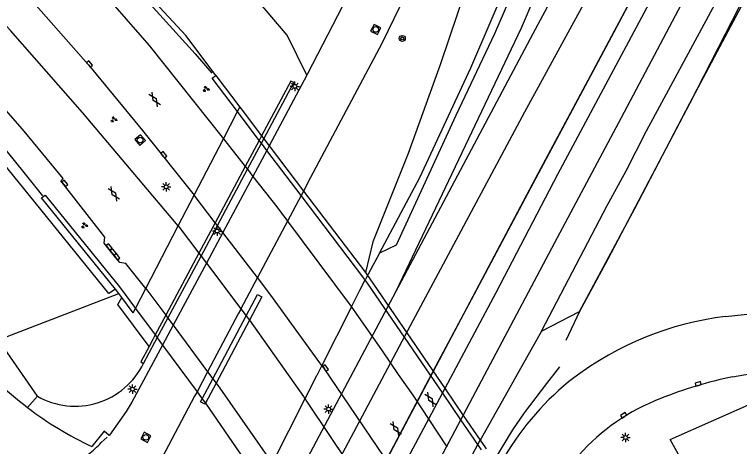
# Model space of a CAD drawing. Extents: x 136000 to 138005, y 398500 to 400500.
# Drawn here: x 136740.1 to 136836, y 398828.7 to 398885.8 of the extents above; entities that cross this region are included whole.
import ezdxf

# ---------------------------------------------------------------- set-up
doc = ezdxf.new("R2010")
doc.units = 0
for name, color, linetype in [('gg-afsc-erfafscheiding', 7, 'Continuous'), ('gg-afsc-faunaraster', 7, 'Continuous'), ('gg-afsc-hekwerk', 7, 'Continuous'), ('gg-afsc-muur', 7, 'Continuous'), ('gg-afsc-muur niveau 01', 7, 'Continuous'), ('gg-aspt-spoorlijn', 7, 'Continuous'), ('gg-bbg-pilaar viaduct of brug', 7, 'Continuous'), ('gg-knt-BGT kruinlijn', 7, 'Continuous'), ('gg-knt-bovenkant onderkant talud', 7, 'Continuous'), ('gg-knt-bronhoudergrens', 7, 'Continuous'), ('gg-knt-verharding', 7, 'Continuous'), ('gg-knt-verharding niveau 01', 7, 'Continuous'), ('gg-knt-verharding nz', 7, 'Continuous'), ('gg-kntw-greppel-droge sloot', 7, 'Continuous'), ('gg-kwrk-kunstwerk', 7, 'Continuous'), ('gg-kwrk-kunstwerk niveau 01', 7, 'Continuous'), ('gt-knt-geleideconstructie', 7, 'Continuous'), ('gt-symb-boom', 7, 'Continuous'), ('gt-symb-gesloten verharding', 7, 'Continuous'), ('gt-symb-groenvak', 7, 'Continuous'), ('gt-symb-kolk', 7, 'Continuous'), ('gt-symb-lichtmast', 7, 'Continuous'), ('gt-symb-rioolschacht', 7, 'Continuous'), ('gx-grn-maaiveld', 7, 'Continuous')]:
    doc.layers.add(name, color=color, linetype=linetype)

# ---------------------------------------------------------------- blocks, each defined once
blk = doc.blocks.new('gt0-LMAST')
at = {"layer": 'gt-symb-lichtmast'}
for p, q in [((-0.182, 0.173), (-0.447, 0.438)), ((-0.005, 0.246), (-0.005, 0.621)), ((0.172, 0.173), (0.437, 0.438)), ((-0.255, -0.004), (-0.63, -0.004)), ((-0.182, -0.181), (-0.447, -0.446)), ((-0.005, -0.254), (-0.005, -0.629)), ((0.437, -0.446), (0.172, -0.181)), ((0.245, -0.004), (0.62, -0.004))]:
    blk.add_line(p, q, dxfattribs=at)
blk.add_circle((-0.005, -0.004), 0.25, dxfattribs=at)
blk = doc.blocks.new('gt0-KOLK')
at = {"layer": 'gt-symb-kolk'}
blk.add_lwpolyline([(0, 0), (0.375, 0), (0.375, 0.4), (-0.375, 0.4), (-0.375, 0), (0, 0)], dxfattribs=at)
blk = doc.blocks.new('gt0-GESVH1')
at = {"layer": 'gt-symb-gesloten verharding'}
for p, q in [((-0.992, -0.261), (0.008, 0.239)), ((0.008, -0.261), (-0.992, 0.239)), ((0.008, 0.239), (1.008, -0.261)), ((1.008, 0.239), (0.008, -0.261))]:
    blk.add_line(p, q, dxfattribs=at)
blk = doc.blocks.new('gt0-GRVAK')
at = {"layer": 'gt-symb-groenvak'}
for p, q in [((-0.11, 0.189), (-0.228, 0.24)), ((-0.182, 0.153), (0.088, 0.153)), ((-0.091, 0.211), (-0.156, 0.322)), ((-0.047, 0.214), (-0.047, 0.393)), ((-0.004, 0.211), (0.061, 0.322)), ((0.015, 0.189), (0.133, 0.24)), ((0.262, -0.052), (0.197, 0.059)), ((0.305, -0.049), (0.305, 0.13)), ((0.349, -0.052), (0.414, 0.059)), ((-0.245, -0.228), (-0.363, -0.177)), ((-0.318, -0.264), (-0.047, -0.264)), ((-0.226, -0.206), (-0.291, -0.095)), ((-0.183, -0.203), (-0.183, -0.024)), ((-0.139, -0.206), (-0.074, -0.095)), ((-0.12, -0.228), (-0.002, -0.177)), ((0.243, -0.074), (0.125, -0.023)), ((0.17, -0.11), (0.441, -0.11)), ((0.368, -0.074), (0.486, -0.023))]:
    blk.add_line(p, q, dxfattribs=at)
blk = doc.blocks.new('gt0-RS')
at = {"layer": 'gt-symb-rioolschacht'}
blk.add_lwpolyline([(-0.5, -0.5), (0.5, -0.5), (0.5, 0.5), (-0.5, 0.5)], close=True, dxfattribs=at)
blk.add_circle((0, 0), 0.375, dxfattribs=at)
blk = doc.blocks.new('gt0-BOOM')
at = {"layer": 'gt-symb-boom'}
for radius in [0.4, 0.2]:
    blk.add_circle((0, 0), radius, dxfattribs=at)

msp = doc.modelspace()

# ---------------------------------------------------------------- linework, layer by layer
at = {"layer": 'gg-afsc-erfafscheiding'}
msp.add_line((136737.919, 398842.766), (136753.879, 398848.912), dxfattribs=at)
at = {"layer": 'gg-afsc-faunaraster'}
msp.add_lwpolyline([(136752.59, 398830.12), (136751.943, 398830.69), (136750.31, 398828.658)], dxfattribs=at)
for centre, radius, start, end in [((136770.314, 398871.31), 47.113, 219.55972, 232.70868), ((136770.302, 398871.312), 47.107, 232.72207, 244.88783)]:
    msp.add_arc(centre, radius, start, end, dxfattribs=at)
at = {"layer": 'gg-afsc-hekwerk'}
for points in [[(136886.658, 398982.191), (136884.579, 398978.288), (136875.926, 398962.033), (136871.745, 398953.723), (136868.719, 398948.189), (136854.945, 398922.783), (136851.692, 398916.154), (136848.863, 398910.741), (136843.166, 398899.891), (136840.56, 398894.911), (136835.962, 398886.849), (136829.444, 398874.08), (136818.601, 398853.426), (136814.841, 398846.509), (136813.03, 398842.7)], [(136808.538, 398905.559), (136804.727, 398896.229), (136802.603, 398891.653), (136800.891, 398892.527), (136796.44, 398879.312), (136792.176, 398867.447), (136787.5, 398855.746), (136786.5, 398851.679)], [(136888.625, 398766.133), (136887.936, 398764.169), (136885.03, 398755.618), (136882.621, 398747.591), (136869.718, 398742.244), (136846.435, 398794.327), (136826.837, 398829.573), (136838.413, 398834.709), (136841.348, 398835.405), (136865.272, 398835.696), (136888.196, 398816.109), (136893.274, 398792.6), (136893.639, 398789.614), (136893.703, 398786.624), (136893.212, 398783.69), (136891.635, 398774.705), (136891.545, 398774.45)]]:
    msp.add_lwpolyline(points, dxfattribs=at)
at = {"layer": 'gg-afsc-muur'}
for p, q in [((136773.052, 398869.374), (136777.025, 398876.799)), ((136772.459, 398869.163), (136770.604, 398865.695)), ((136772.77, 398869.745), (136772.459, 398869.163)), ((136772.741, 398868.792), (136773.052, 398869.374)), ((136770.89, 398865.332), (136772.741, 398868.792)), ((136770.604, 398865.695), (136766.63, 398858.267)), ((136766.914, 398857.899), (136770.89, 398865.332)), ((136766.63, 398858.267), (136764.471, 398854.231)), ((136764.752, 398853.859), (136766.914, 398857.899)), ((136764.471, 398854.231), (136760.085, 398846.033)), ((136760.364, 398845.657), (136764.752, 398853.859)), ((136753.879, 398848.912), (136753.449, 398849.489)), ((136754.284, 398848.363), (136753.879, 398848.912)), ((136755.788, 398846.324), (136754.284, 398848.363)), ((136755.788, 398846.324), (136756.095, 398846.918)), ((136760.085, 398846.033), (136758.682, 398843.411)), ((136758.961, 398843.034), (136760.364, 398845.657)), ((136758.682, 398843.411), (136758.369, 398842.826)), ((136758.648, 398842.448), (136758.961, 398843.034)), ((136757.148, 398839.646), (136758.648, 398842.448)), ((136758.369, 398842.826), (136757.872, 398841.896))]:
    msp.add_line(p, q, dxfattribs=at)
for points in [[(136780.419, 398810.098), (136797.566, 398842.483), (136804.004, 398854.651), (136809.384, 398864.789), (136816.336, 398877.81), (136825.324, 398894.674), (136828.87, 398901.309), (136835.43, 398913.665), (136842.403, 398926.806), (136846.686, 398934.849), (136853.218, 398947.121), (136860.581, 398960.937), (136867.132, 398973.229), (136875.343, 398988.654), (136878.765, 398995.089), (136884.228, 399005.374), (136889.506, 399015.373), (136896.261, 399028.022), (136904.403, 399043.348), (136909.995, 399053.877), (136918.022, 399069.012), (136926.714, 399085.397), (136935.47, 399101.825), (136944.752, 399119.318)], [(136939.954, 399110.267), (136933.159, 399097.505), (136926.628, 399085.236), (136920.914, 399074.438), (136911.326, 399056.357), (136904, 399042.564), (136899.53, 399034.138), (136888.608, 399013.679), (136880.57, 398998.474), (136871.063, 398980.618), (136862.001, 398963.62), (136853.185, 398947.091), (136844.859, 398931.419), (136836.81, 398916.247), (136828.654, 398900.945), (136819.024, 398882.841), (136808.697, 398863.51), (136800.515, 398848.051), (136796.143, 398839.883), (136778.427, 398806.37)], [(136777.025, 398876.799), (136776.653, 398877.003), (136772.77, 398869.745)], [(136753.449, 398849.489), (136743.642, 398861.553), (136744.108, 398861.931), (136753.972, 398849.796), (136756.095, 398846.918)], [(136757.872, 398841.896), (136756.776, 398839.847), (136757.148, 398839.646)]]:
    msp.add_lwpolyline(points, dxfattribs=at)
at = {"layer": 'gg-afsc-muur niveau 01'}
for p, q in [((136756.095, 398846.918), (136758.682, 398843.411)), ((136758.682, 398843.411), (136758.961, 398843.034)), ((136758.961, 398843.034), (136759.66, 398842.086)), ((136759.66, 398842.086), (136764.221, 398835.905)), ((136764.221, 398835.905), (136764.908, 398834.974)), ((136765.332, 398834.373), (136772.402, 398824.14))]:
    msp.add_line(p, q, dxfattribs=at)
msp.add_lwpolyline([(136764.908, 398834.974), (136765.037, 398834.799), (136765.332, 398834.373)], dxfattribs=at)
at = {"layer": 'gg-aspt-spoorlijn'}
for p, q in [((136808.712, 398883.283), (136814.306, 398893.786)), ((136790.564, 398849.192), (136807.145, 398884.042)), ((136790.564, 398849.192), (136808.712, 398883.283))]:
    msp.add_line(p, q, dxfattribs=at)
for points in [[(136622.553, 398500), (136664.078, 398578.065), (136674.827, 398598.422), (136696.748, 398639.324), (136710.533, 398665.554), (136721.382, 398685.817), (136745.23, 398730.807), (136754.197, 398747.392), (136811.589, 398855.664), (136820.42, 398872.179), (136830.73, 398891.746), (136840.377, 398909.747), (136915.906, 399052.089), (136974.655, 399162.439), (137051.585, 399307.392), (137069.69, 399341.505), (137149.146, 399491.206)], [(136618.268, 398500), (136675.992, 398608.589), (136702.438, 398658.604), (136737.237, 398723.765), (136774.152, 398793.215), (136781.129, 398806.517), (136803.835, 398849.023), (136811.994, 398864.713), (136832.506, 398903.07), (136839.297, 398916.395), (136854.789, 398945.211), (137005.023, 399227.98), (137027.455, 399269.916), (137049.085, 399310.773), (137067.689, 399345.607), (137085.765, 399379.736), (137102.043, 399410.381)], [(136739.354, 398744.81), (136749.746, 398764.464), (136761.078, 398785.576), (136792.456, 398844.676), (136807.63, 398872.924), (136815.69, 398887.7), (136848.196, 398946.276), (136862.673, 398972.66), (136907.321, 399056.496), (137071.021, 399364.837)], [(136807.145, 398884.042), (136812.59, 398896.786), (136815.079, 398902.901), (136816.586, 398906.975), (136819.437, 398916.332), (136820.835, 398921.729), (136822.434, 398928.991), (136823.236, 398933.527), (136823.601, 398936.074), (136824.538, 398943.842), (136825.182, 398952.561), (136825.761, 398979.891), (136826.161, 398985.904), (136826.708, 398990.636), (136827.387, 398995.59), (136828.138, 399000.205), (136829.205, 399005.506), (136830.436, 399010.931), (136833.338, 399020.692), (136834.759, 399024.902), (136838.001, 399033.225), (136840.173, 399038.262), (136843.138, 399044.258), (136891.75, 399135.724)], [(136718.685, 398715.706), (136749.173, 398772.787), (136771.722, 398813.746), (136790.564, 398849.192)]]:
    msp.add_lwpolyline(points, dxfattribs=at)
at = {"layer": 'gg-bbg-pilaar viaduct of brug'}
for p, q in [((136766.313, 398837.624), (136770.725, 398845.943)), ((136771.156, 398845.357), (136766.746, 398837.04)), ((136764.908, 398834.974), (136766.313, 398837.624)), ((136766.746, 398837.04), (136765.332, 398834.373))]:
    msp.add_line(p, q, dxfattribs=at)
for points in [[(136770.725, 398845.943), (136772.224, 398848.77), (136772.804, 398848.463), (136771.156, 398845.357)], [(136765.332, 398834.373), (136765.273, 398834.264), (136764.696, 398834.576), (136764.908, 398834.974)]]:
    msp.add_lwpolyline(points, dxfattribs=at)
at = {"layer": 'gg-knt-BGT kruinlijn'}
for points in [[(136766.695, 398877.753), (136762.772, 398882.98), (136751.685, 398895.014), (136740.492, 398907.359), (136729.585, 398918.381), (136719.021, 398928.842), (136707.429, 398939.062), (136696.06, 398948.59), (136686.659, 398956.891), (136675.743, 398965.417), (136663.88, 398974.167), (136651.307, 398982.396), (136639.331, 398990.431), (136627.072, 398997.519), (136593.769, 399015.943), (136570.197, 399027.77), (136567.251, 399029.207)], [(136753.449, 398849.489), (136752.56, 398848.904), (136728.688, 398878.341), (136701.041, 398906.04), (136668.345, 398934.326), (136630.299, 398961.143), (136590.241, 398984.224), (136555.643, 399000.793)]]:
    msp.add_lwpolyline(points, dxfattribs=at)
at = {"layer": 'gg-knt-bovenkant onderkant talud'}
for points in [[(136778.753, 398877.774), (136776.136, 398883.089), (136772.341, 398887.533), (136746.523, 398914.426), (136733.732, 398926.932), (136720.202, 398939.191), (136706.778, 398950.39), (136693.277, 398961.031), (136679.155, 398971.371), (136664.628, 398981.898), (136645.665, 398993.04)], [(136757.872, 398841.896), (136753.751, 398847.466), (136754.284, 398848.363)]]:
    msp.add_lwpolyline(points, dxfattribs=at)
msp.add_arc((136748.078, 398844.082), 10.097, 240.37453, 333.93913, dxfattribs=at)
at = {"layer": 'gg-knt-bronhoudergrens'}
for p, q in [((136786.511, 398850.758), (136786.485, 398850.707)), ((136786.784, 398851.305), (136786.511, 398850.758)), ((136784.666, 398847.116), (136780.744, 398839.378)), ((136780.744, 398839.378), (136780.082, 398838.072)), ((136780.04, 398837.988), (136778.51, 398834.97)), ((136780.082, 398838.072), (136780.04, 398837.988)), ((136778.51, 398834.97), (136774.178, 398826.421)), ((136799.45, 398825.32), (136801.386, 398828.905)), ((136801.386, 398828.905), (136801.707, 398829.5))]:
    msp.add_line(p, q, dxfattribs=at)
at = {"layer": 'gg-knt-verharding'}
for p, q in [((136778.753, 398877.774), (136773.775, 398868.423)), ((136778.863, 398877.98), (136778.753, 398877.774)), ((136763.909, 398835.317), (136758.929, 398825.924)), ((136752.344, 398829.896), (136751.546, 398829.168))]:
    msp.add_line(p, q, dxfattribs=at)
for points in [[(136624.724, 398993.801), (136636.962, 398986.361), (136648.479, 398978.709), (136659.866, 398970.873), (136671.845, 398962.226), (136683.576, 398953.252), (136695.319, 398943.79), (136706.689, 398933.949), (136717.614, 398924.054), (136728.296, 398913.84), (136738.258, 398903.665), (136748.456, 398892.583), (136757.898, 398881.695), (136767.707, 398869.371)], [(136621.011, 398986.92), (136624.547, 398985.054), (136629.588, 398981.776), (136632.887, 398979.651), (136646.662, 398970.619), (136660.153, 398961.181), (136673.408, 398951.368), (136686.302, 398941.149), (136698.115, 398931.186), (136709.639, 398920.836), (136720.924, 398910.22), (136731.79, 398899.178), (136740.966, 398889.319), (136749.845, 398879.153), (136757.008, 398870.485), (136763.84, 398861.895)], [(136761.745, 398857.843), (136749.06, 398872.849), (136739.528, 398883.714), (136729.655, 398894.6), (136719.25, 398905.243), (136708.651, 398915.261), (136697.977, 398924.996), (136687.119, 398934.401), (136675.88, 398943.449), (136664.411, 398952.139), (136652.677, 398960.493), (136640.971, 398968.31), (136628.867, 398975.963), (136618.45, 398982.164)], [(136757.466, 398849.569), (136754.801, 398852.885), (136753.997, 398853.025), (136753.474, 398853.64), (136752.424, 398854.95), (136751.949, 398855.557), (136752.025, 398856.373), (136746.561, 398863.349), (136746.179, 398863.827), (136746.519, 398864.123), (136741.128, 398870.642), (136734.769, 398877.841), (136724.198, 398889.274), (136713.797, 398899.93), (136702.69, 398910.631), (136691.348, 398920.921), (136679.146, 398931.31), (136667.082, 398940.863), (136654.151, 398950.35), (136641.359, 398959.247), (136628.361, 398967.765), (136615.085, 398975.726)], [(136787.875, 398896.291), (136786.661, 398893.55), (136784.821, 398889.531), (136778.863, 398877.98)], [(136792.667, 398890.174), (136788.666, 398881.975), (136779.24, 398864.229), (136778.304, 398862.464)], [(136834.152, 398845.86), (136845.325, 398847.029), (136863.747, 398849.092), (136868.898, 398849.716)], [(136759.346, 398841.502), (136755.61, 398834.54), (136754.834, 398833.309), (136752.626, 398830.153), (136752.59, 398830.12)], [(136835.089, 398837.884), (136838.079, 398838.418), (136841.064, 398838.832), (136846.309, 398839.47), (136849.519, 398839.687), (136852.529, 398839.673)]]:
    msp.add_lwpolyline(points, dxfattribs=at)
for centre, radius, start, end in [((136839.273, 398804.352), 41.823, 97.03268, 127.02727), ((136836.913, 398808.421), 37.158, 127.90126, 149.47813), ((136846.502, 398783.36), 55.705, 101.82268, 112.06159), ((136835.421, 398809.161), 27.638, 110.86208, 138.36829), ((136737.751, 398842.634), 19.278, 308.84831, 315.69237)]:
    msp.add_arc(centre, radius, start, end, dxfattribs=at)
at = {"layer": 'gg-knt-verharding niveau 01'}
for p, q in [((136767.707, 398869.371), (136770.604, 398865.695)), ((136770.604, 398865.695), (136770.89, 398865.332)), ((136770.89, 398865.332), (136771.629, 398864.394)), ((136766.63, 398858.267), (136763.84, 398861.895)), ((136776.198, 398858.493), (136784.479, 398847.368)), ((136761.745, 398857.843), (136764.471, 398854.231)), ((136766.914, 398857.899), (136766.63, 398858.267)), ((136767.639, 398856.956), (136766.914, 398857.899)), ((136772.223, 398850.997), (136767.639, 398856.956)), ((136764.471, 398854.231), (136764.752, 398853.859)), ((136764.752, 398853.859), (136765.468, 398852.909)), ((136765.468, 398852.909), (136770.031, 398846.862)), ((136757.466, 398849.569), (136760.085, 398846.033)), ((136784.479, 398847.368), (136784.666, 398847.116)), ((136760.085, 398846.033), (136760.364, 398845.657)), ((136770.031, 398846.862), (136770.725, 398845.943)), ((136784.936, 398846.732), (136788.704, 398841.301)), ((136760.364, 398845.657), (136761.067, 398844.708)), ((136771.156, 398845.357), (136778.306, 398835.258)), ((136761.067, 398844.708), (136765.625, 398838.553)), ((136788.704, 398841.301), (136790.862, 398838.191)), ((136780.744, 398839.378), (136780.495, 398839.721)), ((136780.954, 398839.088), (136780.744, 398839.378)), ((136765.625, 398838.553), (136766.313, 398837.624)), ((136766.313, 398837.624), (136766.746, 398837.04)), ((136778.306, 398835.258), (136778.51, 398834.97)), ((136778.723, 398834.651), (136781.765, 398830.09)), ((136786.497, 398830.979), (136784.354, 398834.118)), ((136794.892, 398832.226), (136797.269, 398828.625)), ((136781.765, 398830.09), (136783.898, 398826.893))]:
    msp.add_line(p, q, dxfattribs=at)
for points in [[(136771.629, 398864.394), (136774.798, 398860.374), (136776.198, 398858.493)], [(136780.495, 398839.721), (136773.997, 398848.691), (136772.223, 398850.997)], [(136784.666, 398847.116), (136784.721, 398847.042), (136784.936, 398846.732)], [(136770.725, 398845.943), (136770.983, 398845.601), (136771.156, 398845.357)], [(136784.354, 398834.118), (136781.077, 398838.918), (136780.954, 398839.088)], [(136790.862, 398838.191), (136792.772, 398835.438), (136794.892, 398832.226)], [(136766.746, 398837.04), (136767.253, 398836.355), (136773.86, 398826.885)], [(136778.51, 398834.97), (136778.52, 398834.956), (136778.723, 398834.651)], [(136790.768, 398824.565), (136788.921, 398827.429), (136786.497, 398830.979)]]:
    msp.add_lwpolyline(points, dxfattribs=at)
at = {"layer": 'gg-knt-verharding nz'}
for p, q in [((136773.775, 398868.423), (136773.464, 398867.84)), ((136773.464, 398867.84), (136771.629, 398864.394)), ((136771.629, 398864.394), (136767.639, 398856.956)), ((136778.304, 398862.464), (136777.994, 398861.88)), ((136777.994, 398861.88), (136776.198, 398858.493)), ((136776.198, 398858.493), (136772.223, 398850.997)), ((136767.639, 398856.956), (136765.468, 398852.909)), ((136765.468, 398852.909), (136761.067, 398844.708)), ((136772.223, 398850.997), (136770.031, 398846.862)), ((136769.683, 398846.206), (136765.625, 398838.553)), ((136769.978, 398846.761), (136769.683, 398846.206)), ((136770.031, 398846.862), (136769.978, 398846.761)), ((136761.067, 398844.708), (136759.66, 398842.086)), ((136759.66, 398842.086), (136759.346, 398841.502)), ((136765.625, 398838.553), (136764.221, 398835.905)), ((136764.221, 398835.905), (136763.909, 398835.317))]:
    msp.add_line(p, q, dxfattribs=at)
at = {"layer": 'gg-kntw-greppel-droge sloot'}
for q in [(136737.919, 398842.766), (136741.77, 398833.829)]:
    msp.add_line((136743.087, 398835.305), q, dxfattribs=at)
at = {"layer": 'gg-kwrk-kunstwerk'}
msp.add_line((136766.695, 398877.753), (136769.872, 398873.559), dxfattribs=at)
msp.add_lwpolyline([(136769.567, 398872.968), (136766.217, 398877.391), (136766.695, 398877.753)], dxfattribs=at)
at = {"layer": 'gg-kwrk-kunstwerk niveau 01'}
for p, q in [((136767.707, 398869.371), (136769.567, 398872.968)), ((136769.567, 398872.968), (136769.872, 398873.559)), ((136772.459, 398869.163), (136769.567, 398872.968)), ((136763.84, 398861.895), (136767.707, 398869.371)), ((136772.741, 398868.792), (136772.459, 398869.163)), ((136772.77, 398869.745), (136773.052, 398869.374)), ((136773.052, 398869.374), (136773.775, 398868.423)), ((136773.464, 398867.84), (136772.741, 398868.792)), ((136773.775, 398868.423), (136778.304, 398862.464)), ((136777.994, 398861.88), (136773.464, 398867.84)), ((136778.304, 398862.464), (136786.5, 398851.679)), ((136761.745, 398857.843), (136763.84, 398861.895)), ((136786.316, 398850.929), (136777.994, 398861.88)), ((136757.466, 398849.569), (136761.745, 398857.843)), ((136786.5, 398851.679), (136786.784, 398851.305)), ((136786.406, 398850.811), (136786.316, 398850.929)), ((136786.485, 398850.707), (136786.406, 398850.811)), ((136790.623, 398844.657), (136786.783, 398850.277)), ((136756.095, 398846.918), (136757.466, 398849.569)), ((136790.951, 398845.242), (136793.158, 398842.011)), ((136792.818, 398841.445), (136790.623, 398844.657)), ((136796.742, 398835.702), (136792.818, 398841.445)), ((136793.158, 398842.011), (136797.061, 398836.3)), ((136799.149, 398832.179), (136796.742, 398835.702)), ((136797.061, 398836.3), (136799.466, 398832.778)), ((136799.466, 398832.778), (136801.707, 398829.5)), ((136801.386, 398828.905), (136799.149, 398832.179)), ((136801.863, 398828.207), (136801.386, 398828.905))]:
    msp.add_line(p, q, dxfattribs=at)
for points in [[(136769.872, 398873.559), (136770.045, 398873.331), (136772.77, 398869.745)], [(136786.784, 398851.305), (136787.022, 398850.992), (136790.951, 398845.242)], [(136786.783, 398850.277), (136786.535, 398850.641), (136786.485, 398850.707)], [(136801.707, 398829.5), (136802.402, 398828.482), (136802.496, 398828.328)]]:
    msp.add_lwpolyline(points, dxfattribs=at)
at = {"layer": 'gt-knt-geleideconstructie'}
for points in [[(136737.173, 398909.864), (136741.779, 398905.068), (136743.606, 398903.081), (136746.326, 398900.173), (136751.71, 398894.245), (136756.152, 398889.28), (136759.725, 398885.285), (136763.99, 398880.619), (136766.176, 398878.054)], [(136734.973, 398872.579), (136737.954, 398869.009), (136741.315, 398864.896), (136743.768, 398861.81)], [(136812.189, 398839.189), (136810.495, 398836.977), (136807.519, 398833.091), (136805.996, 398830.874), (136803.593, 398826.947), (136787.33, 398797.283), (136784.978, 398792.436), (136781.654, 398785.084), (136778.371, 398777.822), (136775.088, 398770.559), (136770.719, 398760.793), (136766.822, 398752.26), (136761.33, 398740.17), (136756.961, 398730.443), (136755.39, 398726.773), (136752.688, 398720.68), (136749.438, 398713.354), (136747.931, 398709.787)]]:
    msp.add_lwpolyline(points, dxfattribs=at)
at = {"layer": 'gx-grn-maaiveld'}
for points in [[(136809.831, 398843.919), (136818.527, 398860.524), (136821.033, 398865.152), (136823.722, 398870.404), (136835.128, 398891.61), (136836.392, 398892.727), (136837.288, 398894.51), (136837.353, 398895.941), (136849.188, 398918.235), (136858.227, 398934.888), (136860.006, 398937.445), (136861.001, 398939.226), (136861.53, 398941.204), (136871.062, 398959.582), (136883.285, 398982.465), (136885.271, 398984.663), (136887.292, 398988.705), (136888.194, 398991.106), (136889.746, 398993.187), (136891.019, 398995.491)], [(136820.247, 398969.459), (136819.533, 398952.133), (136817.965, 398933.726), (136816.628, 398924.382), (136813.024, 398910.247), (136809.728, 398899.59), (136806.872, 398890.861), (136803.585, 398883.266), (136798.469, 398872.474), (136790.58, 398855.293), (136788.354, 398854.241)], [(136809.831, 398843.919), (136814.841, 398846.509), (136822.155, 398860.16), (136829.444, 398874.08), (136843.166, 398899.891), (136854.945, 398922.783), (136866.202, 398943.131), (136873.989, 398957.539)], [(136788.354, 398854.241), (136793.705, 398864.244), (136800.452, 398878.765), (136805.6, 398890.724), (136813.297, 398917.858), (136813.686, 398923.251)], [(136788.354, 398854.241), (136786.87, 398851.466), (136786.784, 398851.305)], [(136784.666, 398847.116), (136785.79, 398849.335), (136786.485, 398850.707)], [(136809.831, 398843.919), (136801.825, 398829.719), (136801.707, 398829.5)]]:
    msp.add_lwpolyline(points, dxfattribs=at)

# ---------------------------------------------------------------- block references
at = {"layer": 'gt-symb-boom'}
msp.add_blockref('gt0-BOOM', (136791.384, 398882.648), dxfattribs=at)
at = {"layer": 'gt-symb-gesloten verharding', "rotation": 123.16559931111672}
for p in [(136758.613, 398874.561), (136753.201, 398862.072), (136795.109, 398834.879), (136790.529, 398830.992)]:
    msp.add_blockref('gt0-GESVH1', p, dxfattribs=at)
at = {"layer": 'gt-symb-groenvak'}
for p in [(136765.41, 398875.95), (136753.199, 398871.926), (136749.314, 398857.912)]:
    msp.add_blockref('gt0-GRVAK', p, dxfattribs=at)
at = {"layer": 'gt-symb-kolk'}
for p, rotation in [((136749.845, 398879.153), -50.436491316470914), ((136759.667, 398867.137), -51.53705293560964), ((136746.561, 398863.349), -51.331246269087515), ((136752.424, 398854.95), -51.98433951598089), ((136752.968, 398854.276), -51.08960261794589), ((136753.474, 398853.64), -51.45653728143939), ((136781.077, 398838.918), -55.67439803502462), ((136830.604, 398836.749), 16.56746691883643), ((136820.791, 398832.609), 31.95677083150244)]:
    msp.add_blockref('gt0-KOLK', p, dxfattribs=dict(at, rotation=rotation))
at = {"layer": 'gt-symb-lichtmast'}
for p in [(136777.183, 398876.312), (136760.146, 398863.02), (136766.895, 398857.172), (136755.698, 398836.248), (136781.641, 398833.61), (136820.947, 398829.858)]:
    msp.add_blockref('gt0-LMAST', p, dxfattribs=at)
at = {"layer": 'gt-symb-rioolschacht'}
for p, rotation in [((136787.877, 398883.835), 62.35885768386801), ((136756.689, 398869.203), -49.70310379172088), ((136757.442, 398829.868), 62.153377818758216)]:
    msp.add_blockref('gt0-RS', p, dxfattribs=dict(at, rotation=rotation))

doc.saveas('drawing.dxf')
